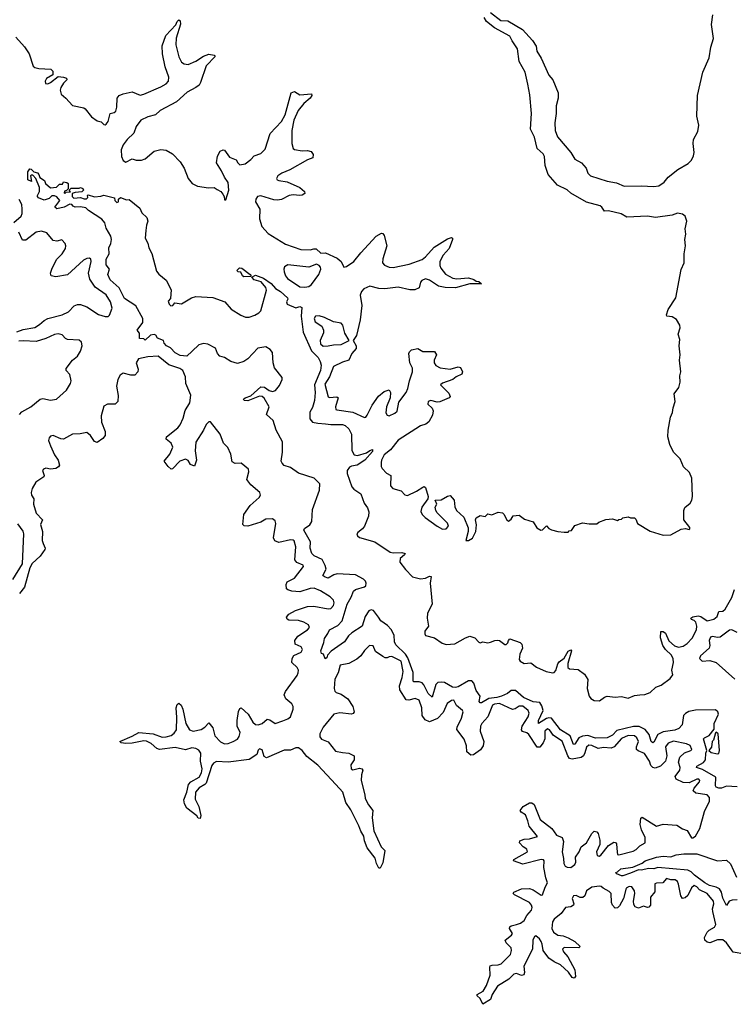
# Model space of a CAD drawing. Extents: x 2293139 to 2515392, y 824115 to 1006937.
# Tile 409 of 417: x 2466118 to 2471616, y 896020 to 903609. Entities that reach past the tile are written whole.
import ezdxf

# ---------------------------------------------------------------- set-up
doc = ezdxf.new("R2010")
doc.units = 0

msp = doc.modelspace()

# ---------------------------------------------------------------- linework, layer by layer
at = {"layer": '0CON10XD'}
for points in [[(2466087.3, 903475), (2466155, 903399.1), (2466191.8, 903345), (2466221.1, 903251.1), (2466235, 903240), (2466265, 903231.5), (2466356.6, 903226.6), (2466372.7, 903212.7), (2466373.8, 903185), (2466324.4, 903155), (2466314.5, 903135), (2466317.7, 903117.7), (2466335, 903115.6), (2466355, 903124.5), (2466415, 903170.8), (2466455, 903167.1), (2466478.1, 903158.1), (2466481.2, 903145), (2466455, 903119.2), (2466433.8, 903085), (2466430.5, 903065), (2466436.2, 903035), (2466474.2, 903004.2), (2466525, 902946.2), (2466610.7, 902930.7), (2466623, 902923), (2466671.2, 902861.2), (2466715, 902830), (2466745, 902821.2), (2466765, 902800), (2466775, 902798), (2466785, 902804.2), (2466799.5, 902825), (2466813.7, 902886.3), (2466845, 902892.5), (2466858.2, 902905), (2466866.5, 902935), (2466869, 903005), (2466884, 903025), (2466915, 903038.6), (2466985, 903052.3), (2467045, 903026), (2467075, 903034.7), (2467205, 903091.1), (2467245.5, 903115), (2467264.7, 903135), (2467266.5, 903165), (2467239.2, 903245), (2467218.7, 903345), (2467215, 903407.5), (2467244.1, 903485.9), (2467320.9, 903569.1), (2467331.4, 903595), (2467345, 903606.7), (2467355, 903600), (2467355.8, 903575), (2467323.4, 903466.6), (2467320, 903415), (2467345, 903323.3), (2467365, 903282.5), (2467385, 903268.1), (2467415, 903263.1), (2467475, 903290), (2467532.9, 903327.1), (2467575, 903343.1), (2467615.5, 903335.5), (2467623.3, 903325), (2467555, 903254.2), (2467511.1, 903125), (2467500, 903105), (2467474.8, 903085.2), (2467408.8, 903051.2), (2467325, 902975.3), (2467200.6, 902909.4), (2467163.8, 902876.2), (2467105, 902861), (2467050, 902835), (2467015, 902785.6), (2466996.2, 902733.8), (2466944.6, 902685), (2466913.9, 902645), (2466899.6, 902605), (2466900.9, 902555), (2466915, 902523.8), (2466935, 902511.2), (2466985, 902536.2), (2467015, 902526.7), (2467055, 902526.7), (2467083.6, 902536.4), (2467154.1, 902595.9), (2467205, 902607.5), (2467245, 902602.5), (2467296.2, 902575), (2467353.8, 902513.8), (2467384.4, 902465), (2467415.6, 902385.6), (2467446.6, 902346.6), (2467487, 902327), (2467573, 902313), (2467615, 902315.7), (2467640.3, 902300.3), (2467666.7, 902285), (2467683.8, 902265), (2467693.3, 902245), (2467695, 902220), (2467705, 902220), (2467729.4, 902295), (2467723.3, 902355), (2467694.6, 902394.6), (2467673, 902443), (2467632.9, 902505), (2467642.6, 902557.4), (2467663.5, 902596.5), (2467685, 902606), (2467695, 902602), (2467735, 902550), (2467785, 902528.8), (2467798, 902505), (2467815, 902490), (2467855, 902497.5), (2467899.3, 902530.7), (2467925, 902560), (2467975, 902576.9), (2468010.2, 902609.8), (2468048, 902732), (2468135.8, 902824.2), (2468162.1, 902875), (2468208.8, 903045), (2468235, 903056.2), (2468275, 903029.2), (2468366.2, 903036.2), (2468368, 903025), (2468355.8, 903005), (2468306.6, 902963.4), (2468262.1, 902907.9), (2468231.2, 902835), (2468213.6, 902755), (2468213.6, 902653.6), (2468225, 902616.7), (2468235, 902608), (2468295, 902596.9), (2468335, 902600.8), (2468362.3, 902592.3), (2468379.3, 902569.3), (2468376.7, 902545), (2468335, 902527.5), (2468199.6, 902450.4), (2468138, 902425), (2468105.8, 902405), (2468097.1, 902385), (2468102, 902375), (2468115, 902368.6), (2468178.9, 902358.9), (2468275, 902315.6), (2468311.2, 902285), (2468315, 902270), (2468295, 902256), (2468277.1, 902252.9), (2468225, 902258.2), (2468195, 902253.4), (2468135, 902223.3), (2468105, 902216.7), (2468075, 902219.5), (2467975, 902252.1), (2467948.9, 902245), (2467937.1, 902225), (2467935.5, 902205.5), (2467967.6, 902147.6), (2467964.4, 902075), (2467983.3, 902015), (2468031.8, 901961.8), (2468165, 901878.9), (2468285, 901836.4), (2468355, 901834), (2468385, 901843.8), (2468401.7, 901841.7), (2468438.3, 901808.3), (2468475, 901812), (2468565, 901771.9), (2468594.5, 901745), (2468615, 901702.5), (2468635, 901707.5), (2468691.9, 901745), (2468745, 901811.1), (2468865, 901939.2), (2468905, 901964.3), (2468915, 901962), (2468925, 901946.7), (2468946.2, 901865), (2468915.4, 901765), (2468913.1, 901735), (2468927.6, 901717.6), (2468965, 901701.1), (2468995, 901698.9), (2469118.8, 901725), (2469219.7, 901760.3), (2469245, 901780.5), (2469311.4, 901855), (2469415, 901920.8), (2469445, 901930), (2469452.5, 901925), (2469453.3, 901915), (2469425.6, 901845), (2469380.5, 901795), (2469355.5, 901745), (2469354.5, 901715), (2469362.6, 901692.6), (2469398.7, 901648.7), (2469455, 901617.3), (2469485, 901612.1), (2469575, 901620), (2469617.2, 901607.2), (2469635, 901592.5), (2469655, 901591.2), (2469676.4, 901573.6), (2469585, 901572.1), (2469475, 901540.9), (2469395, 901544), (2469344.7, 901554.7), (2469275, 901601.2), (2469245, 901610.4), (2469215, 901599.4), (2469204.7, 901585.3), (2469195, 901542.9), (2469162.2, 901527.8), (2469125, 901526.7), (2469035, 901548.5), (2468930, 901535), (2468885, 901537.5), (2468815, 901555.4), (2468770, 901535), (2468752.5, 901515), (2468741.1, 901485), (2468753.5, 901405), (2468740.4, 901295), (2468712.9, 901175), (2468687.5, 901135), (2468709.2, 901095), (2468710.8, 901075), (2468676.5, 901035), (2468655, 900984.3), (2468605, 900970), (2468536.9, 900935), (2468504.8, 900855.2), (2468469.1, 900800.9), (2468495, 900703.3), (2468505.9, 900695.9), (2468562.5, 900702.5), (2468571.2, 900695), (2468550.4, 900625), (2468554.5, 900605), (2468561.1, 900601.1), (2468683.5, 900583.5), (2468775, 900542.5), (2468785, 900546.2), (2468795, 900562), (2468833.1, 900636.9), (2468883, 900707), (2468927.3, 900742.7), (2468965, 900756.2), (2468975.8, 900735), (2468971.4, 900695), (2468943.8, 900625), (2468938.6, 900578.6), (2468949.7, 900559.7), (2468965, 900555.7), (2469009.2, 900575), (2469025, 900592.5), (2469038.8, 900661.2), (2469094.5, 900735), (2469109.6, 900765), (2469120.9, 900825), (2469145.3, 900895), (2469143.1, 900923.1), (2469122.7, 900965), (2469116.9, 901035), (2469120.3, 901049.7), (2469136.8, 901063.2), (2469185, 901073.3), (2469225, 901052.2), (2469315, 901052), (2469329.4, 901025), (2469311.5, 900985), (2469311.1, 900965), (2469324, 900944), (2469356.5, 900926.5), (2469434.6, 900914.6), (2469495, 900932), (2469515, 900928.8), (2469529.2, 900895), (2469524.2, 900875.8), (2469481.2, 900855), (2469455, 900834.5), (2469376.7, 900806.7), (2469360, 900795), (2469425, 900730), (2469434.2, 900705), (2469428, 900695), (2469355, 900663.1), (2469335, 900662.1), (2469285, 900674.5), (2469265.7, 900665), (2469261.9, 900645), (2469294.6, 900614.6), (2469304.5, 900594.5), (2469299.1, 900560.9), (2469271.2, 900508.8), (2469247.9, 900492.1), (2469205, 900478.2), (2469035, 900366.9), (2468975.3, 900294.7), (2468925.6, 900255), (2468905.7, 900215), (2468902.5, 900195), (2468902.5, 900165), (2468910.6, 900150.6), (2468944.2, 900114.2), (2468976.2, 900095), (2468975.7, 900015), (2468993.8, 899995), (2469057.7, 899977.7), (2469085, 899946.7), (2469105, 899940.8), (2469175, 899974), (2469224.1, 900005.9), (2469235, 900010), (2469245, 900002.5), (2469263.8, 899935), (2469263.6, 899916.4), (2469215, 899852.5), (2469207.7, 899817.7), (2469218.8, 899795), (2469240.9, 899770.9), (2469335, 899704.4), (2469375, 899683.3), (2469405, 899685.7), (2469421.9, 899705), (2469415, 899728), (2469335, 899806.7), (2469323.3, 899825), (2469318.3, 899851.7), (2469332.5, 899875), (2469320, 899905), (2469365, 899907.5), (2469415, 899937.5), (2469435, 899942.5), (2469465.9, 899905.9), (2469470.8, 899855), (2469482.5, 899825), (2469540, 899775), (2469572.1, 899692.1), (2469574.3, 899665), (2469555, 899593.8), (2469575, 899594.4), (2469606.6, 899613.4), (2469632.5, 899665), (2469637.5, 899715), (2469628.8, 899755), (2469635, 899770), (2469665, 899786.7), (2469705, 899780), (2469725, 899800), (2469755, 899792.5), (2469805, 899812.5), (2469837, 899807), (2469848.3, 899798.3), (2469870, 899755), (2469883, 899743), (2469905, 899760), (2469920, 899785), (2469965, 899790), (2470008.3, 899758.3), (2470075, 899737.5), (2470103.6, 899693.6), (2470133.6, 899673.6), (2470145, 899676.7), (2470176.7, 899706.7), (2470195, 899687.5), (2470215, 899677.5), (2470265, 899663.3), (2470311.7, 899658.3)], [(2470311.7, 899658.3), (2470345, 899660), (2470351.7, 899668.3), (2470368.3, 899671.7), (2470395, 899710), (2470455, 899730), (2470505, 899722.5), (2470565, 899722.5), (2470580, 899735), (2470635, 899757.5), (2470685, 899762.5), (2470725, 899750), (2470733, 899757), (2470755, 899760), (2470765, 899770), (2470805, 899777.5), (2470825, 899770), (2470855, 899770), (2470865, 899760), (2470877, 899727), (2470975, 899666.7), (2471077, 899637), (2471135, 899637.5), (2471215, 899683.3), (2471247.5, 899687.5), (2471275, 899680), (2471280, 899685), (2471280, 899695), (2471234.3, 899754.3), (2471234.5, 899825), (2471241.7, 899848.3), (2471285, 899881.4), (2471296.9, 899905), (2471301.5, 899935), (2471297.1, 900075), (2471279.1, 900119.1), (2471232.3, 900162.4), (2471207.5, 900225), (2471154.6, 900275), (2471127.9, 900335), (2471112.9, 900395), (2471114.7, 900445.3), (2471133.5, 900546.5), (2471148.7, 900581.3), (2471152.4, 900617.6), (2471168.6, 900665), (2471160, 900725), (2471195.7, 900775), (2471205.7, 900815), (2471204.2, 900865), (2471210.8, 900895), (2471200.8, 900985), (2471207.5, 901025), (2471199.2, 901095), (2471204.2, 901145), (2471190.8, 901185), (2471207.8, 901235), (2471203.6, 901253.6), (2471178.3, 901298.3), (2471145, 901319.2), (2471104, 901324), (2471101.2, 901335), (2471114, 901375), (2471174.4, 901465), (2471215, 901682.5), (2471238.5, 901735), (2471237.5, 901805), (2471247.1, 901865), (2471243.1, 901915), (2471250.5, 901955), (2471246.4, 901996.4), (2471257.1, 902055), (2471245.6, 902095), (2471225, 902108.9), (2471185, 902117.3), (2471145, 902101.5), (2471017, 902083), (2470955, 902094.5), (2470795.9, 902085.9), (2470752.3, 902112.3), (2470655, 902136), (2470625, 902133.3), (2470603.8, 902165), (2470590, 902175), (2470485, 902202.9), (2470365, 902271.4), (2470335, 902297.5), (2470262.4, 902332.4), (2470190, 902415), (2470167.5, 902485), (2470161.4, 902555), (2470150.8, 902575), (2470106, 902615), (2470084.4, 902704.4), (2470054.2, 902765), (2470061.9, 902885), (2470048.5, 903028.5), (2470032.9, 903112.9), (2470012, 903205), (2469965, 903287.5), (2469954, 903385), (2469912, 903445), (2469895, 903481.2), (2469776.7, 903545), (2469714.3, 903594.3), (2469695.8, 903625.8)], [(2469744.1, 903664.1), (2469825, 903603.8), (2469879.6, 903599.5), (2469992.3, 903532.3), (2470069.3, 903449.3), (2470096, 903405), (2470101.2, 903365), (2470135, 903313.3), (2470195, 903182.5), (2470226.7, 903145), (2470266.7, 903045), (2470265.8, 903004.2), (2470252, 902945), (2470251.9, 902885), (2470240, 902815), (2470244.2, 902755), (2470262, 902705), (2470364, 902585), (2470396.2, 902535), (2470445.8, 902505.8), (2470482.5, 902465), (2470496, 902425), (2470515, 902406.2), (2470645, 902365.5), (2470715, 902350.4), (2470775, 902324.5), (2470905, 902328.2), (2471005, 902322.7), (2471042.1, 902327.9), (2471083, 902357), (2471114.4, 902395), (2471188.6, 902455), (2471269.5, 902500.5), (2471294.7, 902525.3), (2471310.6, 902560.6), (2471314.5, 902585), (2471306.2, 902655), (2471308.8, 902685), (2471343.7, 902746.3), (2471350, 902795), (2471335.4, 902865.5), (2471339.5, 903025), (2471382.3, 903205), (2471429.3, 903315), (2471443.4, 903396.6), (2471464, 903465), (2471448.3, 903571.7), (2471459.7, 903645)], [(2467445.8, 901054.2), (2467405, 901014.7), (2467355, 901019.6), (2467315, 901041.1), (2467279.3, 901079.3), (2467248.8, 901095), (2467231.2, 901115), (2467225, 901137.5), (2467180, 901155), (2467166.4, 901176.4), (2467153, 901183), (2467125, 901177.5), (2467085, 901140), (2467075, 901150), (2467041.7, 901151.7), (2467041.7, 901191.7), (2467023.3, 901215), (2467066.2, 901275), (2467066, 901305), (2467012.3, 901402.3), (2466925, 901460.8), (2466883.3, 901543.3), (2466815, 901603.8), (2466797.5, 901645), (2466810, 901685), (2466785, 901720), (2466783, 901763), (2466806.7, 901805), (2466805, 901850), (2466820.6, 901885), (2466825.7, 901915), (2466819.8, 901939.8), (2466785, 902001.2), (2466772.7, 902042.7), (2466751.7, 902071.7), (2466647, 902137), (2466627.7, 902157.7), (2466585, 902167.5), (2466545, 902164), (2466530.7, 902170.7), (2466520, 902185), (2466505, 902187.5), (2466460, 902165), (2466405, 902152), (2466397.5, 902155), (2466387.5, 902165), (2466427.5, 902215), (2466405, 902242.5), (2466385, 902252.5), (2466365, 902252.5), (2466345, 902230), (2466305, 902217.5), (2466262.5, 902235), (2466253.8, 902245), (2466253.8, 902255), (2466270, 902285), (2466270, 902315), (2466242.5, 902385), (2466219.3, 902409.3), (2466208.3, 902411.7), (2466200, 902405), (2466208.3, 902361.7), (2466180, 902375), (2466180, 902435), (2466195, 902460), (2466205, 902457.5), (2466226.4, 902436.4), (2466255, 902427.5), (2466266.1, 902416.1), (2466273.8, 902393.8), (2466309.3, 902369.3), (2466317.5, 902345), (2466355, 902312.5), (2466401.7, 902318.3), (2466425, 902340), (2466448.3, 902341.7), (2466455, 902360), (2466480, 902355), (2466490, 902345), (2466490, 902305), (2466478.3, 902291.7), (2466461.7, 902288.3), (2466460, 902275), (2466465, 902270), (2466475, 902280), (2466508.3, 902281.7), (2466500, 902295), (2466515, 902310), (2466575, 902310), (2466585, 902316.7), (2466605, 902307.5), (2466610, 902295), (2466597, 902283), (2466545, 902277.5), (2466521.7, 902268.3), (2466522.5, 902245), (2466535, 902232.5), (2466585, 902237.5), (2466615, 902227.5), (2466631.7, 902228.3), (2466641.7, 902238.3), (2466640, 902255), (2466645, 902260), (2466695, 902242.5), (2466741.7, 902248.3), (2466765, 902257.5), (2466847, 902237), (2466850, 902215), (2466865, 902200), (2466880, 902205), (2466880, 902225), (2466895, 902237.5), (2466940.7, 902220.7), (2466961.7, 902221.7), (2467042.5, 902155), (2467060, 902120), (2467098.1, 902085), (2467105.5, 902055), (2467094.5, 902025.5), (2467089.4, 901985), (2467085.7, 901925), (2467105, 901886), (2467111.5, 901851.5), (2467135, 901806), (2467171.3, 901671.3), (2467188.7, 901648.7), (2467245, 901600.6), (2467285, 901525.8), (2467280, 901460), (2467261.2, 901438.8), (2467270, 901415), (2467282.3, 901402.3), (2467297.5, 901405), (2467314, 901426), (2467365, 901419.4), (2467440.8, 901465), (2467476.1, 901476.1), (2467605, 901468.5), (2467698.9, 901435), (2467748.4, 901378.4), (2467820.9, 901330.9), (2467857.3, 901317.3), (2467885, 901316.7), (2467928.2, 901331.8), (2467960.4, 901349.6), (2467974.6, 901365), (2468020, 901525), (2468015.4, 901545.4), (2467978.3, 901588.3), (2467923.3, 901605), (2467907.5, 901625), (2467935, 901640), (2467995, 901616.2), (2468056.2, 901575), (2468087.7, 901537.7), (2468126.7, 901515), (2468180, 901465), (2468182.5, 901455), (2468172.5, 901435), (2468177.5, 901415), (2468245, 901387.5), (2468277, 901397), (2468291.7, 901391.7), (2468287.3, 901325), (2468300.7, 901200.8), (2468366.5, 901056.5), (2468417.3, 901005), (2468433.3, 900975), (2468439.6, 900945), (2468436.7, 900905), (2468390, 900795), (2468395.6, 900735), (2468390.5, 900675), (2468375, 900620), (2468353.9, 900585), (2468353, 900533.1), (2468375, 900507.7), (2468415, 900498.2), (2468475.2, 900495.2), (2468515, 900489.1), (2468605, 900488.2), (2468625, 900480), (2468653.5, 900455), (2468675.4, 900415), (2468677.2, 900287.2), (2468696.1, 900256.1), (2468719.5, 900250.5), (2468790.7, 900269.3), (2468815, 900288), (2468836.7, 900295), (2468835, 900280), (2468775.8, 900215), (2468719.2, 900175), (2468675, 900168.9), (2468659, 900161), (2468641.3, 900135), (2468642, 900112), (2468678, 900008), (2468691.6, 899991.6), (2468745.4, 899955), (2468772, 899882), (2468796.5, 899846.5), (2468806.7, 899815), (2468805, 899781.2), (2468774.1, 899705), (2468758.9, 899685), (2468722.6, 899657.4), (2468716.2, 899645), (2468721.2, 899631.2), (2468736.6, 899616.6), (2468852.9, 899585), (2468973.1, 899505), (2468995, 899499.3), (2469063.2, 899503.2), (2469086.7, 899495), (2469083.3, 899485), (2469048.2, 899455), (2469048, 899428.1), (2469090.6, 899370.6), (2469144.1, 899314.1), (2469205, 899299.2), (2469244.5, 899305.5), (2469275, 899320), (2469287, 899317), (2469279.4, 899265), (2469296.7, 899105), (2469260, 899035), (2469257.6, 898995), (2469266.5, 898935), (2469240, 898895), (2469238.8, 898875), (2469245, 898862.5), (2469315, 898843.6), (2469372.6, 898802.6), (2469405, 898793.8), (2469471.3, 898798.7), (2469551.9, 898845), (2469585, 898856.2), (2469624.3, 898845), (2469655, 898810), (2469665, 898806.2), (2469685.8, 898814.2), (2469725, 898807.1), (2469745, 898810), (2469777.5, 898825), (2469797.1, 898827.1), (2469814, 898824), (2469855, 898793.3), (2469866.4, 898793.6), (2469880, 898805), (2469883.8, 898825), (2469895, 898836), (2469975, 898807.5), (2469986.7, 898795), (2469992, 898765), (2469971.4, 898718.6), (2469966.9, 898676.9), (2469974.1, 898664.1), (2470005, 898647.3), (2470055, 898650.9), (2470098.7, 898618.7), (2470175, 898586.3), (2470225, 898574.7), (2470235, 898576.7), (2470248.2, 898591.8), (2470264.6, 898645), (2470275, 898659.2), (2470311.7, 898688.3), (2470345, 898741.2), (2470365, 898752.5), (2470370, 898745), (2470342.1, 898647.9), (2470340.5, 898615), (2470355, 898604.6), (2470420.5, 898600.5), (2470470.8, 898565), (2470495, 898523.8), (2470491.2, 898455), (2470506, 898396), (2470518.2, 898378.2), (2470545, 898361.8), (2470585, 898358.4), (2470625, 898388.4), (2470645, 898396.1), (2470705, 898386.9), (2470755, 898392.6), (2470805, 898379.2), (2470855, 898401), (2470895, 898404.1), (2470935, 898407.8), (2470976.3, 898423.7), (2471020, 898465), (2471059.8, 898480.2), (2471129.5, 898530.5), (2471150.9, 898559.1), (2471143.2, 898595), (2471156.5, 898653.5), (2471152.3, 898682.3), (2471140, 898710), (2471092.8, 898755), (2471072.6, 898785), (2471055.4, 898845), (2471057, 898893), (2471075, 898893.8), (2471095, 898880), (2471120.3, 898820.3), (2471162.4, 898782.5), (2471195, 898772.4), (2471229.6, 898780.4), (2471259.6, 898800.4), (2471298.7, 898841.3), (2471333.9, 898905), (2471335.8, 898935), (2471328.4, 898965), (2471315, 898977.9), (2471294, 898985), (2471290, 898995), (2471305, 899005.4), (2471345, 899014.7), (2471365, 899009.3), (2471415, 898975.3), (2471465, 898987.2), (2471491, 899009), (2471505, 899047.5), (2471535, 899051.1), (2471554.1, 899065.9), (2471603.7, 899156.3), (2471625, 899215.8)], [(2466071.9, 902045), (2466128.5, 902095), (2466136.4, 902115), (2466137.6, 902147.6), (2466133.1, 902185), (2466113.5, 902223.5)], [(2466096.1, 901203.9), (2466145, 901220.8), (2466235, 901236.7), (2466271.1, 901258.9), (2466305, 901290.6), (2466333.8, 901305), (2466445, 901333.1), (2466495, 901357.8), (2466536.2, 901403.8), (2466564.3, 901414.3), (2466585, 901413.3), (2466635, 901396.5), (2466725, 901336.9), (2466775, 901320.6), (2466799.7, 901320.3), (2466809.4, 901330.6), (2466830, 901385), (2466816.2, 901435), (2466785, 901488.5), (2466698.2, 901548.3), (2466658.7, 901608.7), (2466647.7, 901655), (2466668, 901745), (2466665, 901762), (2466655, 901770.9), (2466635, 901769.1), (2466610, 901755), (2466485, 901642.3), (2466395, 901625.7), (2466360, 901635), (2466354.3, 901655), (2466366.7, 901695), (2466405, 901763.8), (2466444.3, 901805), (2466470, 901845), (2466472.9, 901865), (2466467.1, 901885), (2466442.7, 901912.7), (2466405, 901901.9), (2466375, 901907.1), (2466325.9, 901965.9), (2466285, 901980), (2466245, 901970.5), (2466165, 901910.5), (2466138.9, 901908.9), (2466110.6, 901970.6)], [(2468315, 901547.3), (2468345, 901553.6), (2468365, 901568.9), (2468423.3, 901645), (2468437.5, 901685), (2468435, 901702.5), (2468425, 901713.8), (2468405, 901724), (2468345, 901702.5), (2468185, 901718.5), (2468159.2, 901705), (2468152.2, 901685), (2468154.5, 901665), (2468165.5, 901635), (2468182.2, 901615), (2468275, 901548.8), (2468315, 901547.3)], [(2467845, 901628.1), (2467834.5, 901635), (2467821.7, 901661.7), (2467800, 901665), (2467790, 901675), (2467812.5, 901697.5), (2467830, 901695), (2467892.5, 901645), (2467900, 901635), (2467895, 901630), (2467845, 901628.1)], [(2468455, 901092.9), (2468495, 901094.7), (2468535, 901103.3), (2468595, 901105.5), (2468657.5, 901135), (2468622.8, 901192.8), (2468606.8, 901255), (2468595, 901269.1), (2468535, 901280), (2468465, 901313.5), (2468424.6, 901325.3), (2468396.7, 901325), (2468387.1, 901305), (2468395, 901280), (2468445, 901246.2), (2468458, 901215), (2468457.5, 901195), (2468433.4, 901136.6), (2468435, 901110), (2468455, 901092.9)], [(2466115.4, 900564.6), (2466134.7, 900585.3), (2466204.2, 900625), (2466275.4, 900684.6), (2466295, 900688.8), (2466355, 900676.5), (2466400, 900685), (2466477.6, 900752.4), (2466509.1, 900805), (2466514.6, 900825), (2466504.3, 900875), (2466475.6, 900905), (2466475, 900920), (2466525, 900984.4), (2466562.9, 901015), (2466585.4, 901055), (2466597.8, 901095), (2466592.9, 901122.9), (2466575, 901138), (2466485, 901143.1), (2466470.6, 901150.6), (2466445, 901178.9), (2466415, 901187.7), (2466385, 901181.3), (2466319.4, 901150.6), (2466245, 901129.6), (2466145, 901134.3), (2466110.4, 901130.5)], [(2471645, 897695.5), (2471565, 897701), (2471525, 897686.2), (2471505, 897685.4), (2471485, 897694.6), (2471479.6, 897705), (2471481.7, 897771.7), (2471379.5, 897829.5), (2471333.8, 897845), (2471336, 897855), (2471385.7, 897884.3), (2471402.7, 897905), (2471403.8, 897955), (2471413.3, 897975), (2471387.5, 898065), (2471395, 898074.4), (2471429.2, 898090.8), (2471468.8, 898141.2), (2471469.5, 898185), (2471501.4, 898255), (2471496.2, 898275), (2471480, 898290), (2471325, 898286.9), (2471273.7, 898276.3), (2471247.4, 898262.6), (2471231.5, 898245), (2471222.9, 898175), (2471197.1, 898145), (2471165, 898132.5), (2471075, 898121.3), (2471035, 898100.4), (2471005, 898040.6), (2470995, 898034.4), (2470983.9, 898045), (2470969.1, 898099.1), (2470936.8, 898136.8), (2470890.3, 898160.3), (2470848.2, 898161.8), (2470719.6, 898130.4), (2470684.6, 898095), (2470645, 898073.5), (2470555, 898070.6), (2470495, 898091.2), (2470453, 898087), (2470426.2, 898073.8), (2470395, 898025.6), (2470385, 898023.6), (2470358, 898088.1), (2470285.4, 898135), (2470215, 898224.2), (2470195, 898228.1), (2470177.1, 898222.9), (2470114.1, 898184.1), (2470115, 898208.6), (2470150, 898285), (2470141.7, 898321.7), (2470125.4, 898345.4), (2470075, 898350.3), (2470000.5, 898385), (2469937.8, 898437.8), (2469905, 898439.1), (2469875.2, 898414.8), (2469830, 898395), (2469793.9, 898383.9), (2469733.2, 898376.8), (2469675, 898343.3), (2469665, 898344.2), (2469657.5, 898355), (2469664.5, 898395), (2469635, 898438.1), (2469615.9, 898495.9), (2469601.9, 898511.9), (2469575, 898512.9), (2469495, 898466.2), (2469475, 898462), (2469452.9, 898465), (2469390.7, 898500.7), (2469365, 898503.6), (2469340.7, 898499.3), (2469324.3, 898485.7), (2469295, 898386.7), (2469265, 898414.5), (2469232.3, 898482.3), (2469218.2, 898498.2), (2469195, 898506.7), (2469152.9, 898505), (2469148.2, 898515), (2469148.2, 898578.2), (2469109.6, 898689.6), (2469089.7, 898719.7), (2469015, 898791.1), (2469006.6, 898815), (2469002.6, 898865), (2468979.5, 898909.5), (2468950.8, 898940.8), (2468901.6, 898975), (2468883.2, 899005), (2468845, 899055.5), (2468825, 899059.6), (2468807.8, 899052.2), (2468780.3, 899009.7), (2468755.3, 898934.7), (2468676.8, 898883.2), (2468650.6, 898859.4), (2468619.2, 898815), (2468517.3, 898742.7), (2468489.3, 898710.7), (2468485, 898690), (2468472.5, 898682.5), (2468458.3, 898718.3), (2468443, 898723), (2468437.5, 898745), (2468461.7, 898808.3), (2468465, 898840), (2468492.3, 898877.7), (2468503.8, 898905), (2468569.6, 898940.5), (2468603.2, 898976.8), (2468640, 899105), (2468672.6, 899157.4), (2468688.8, 899205), (2468705, 899217.8), (2468775, 899237.5), (2468784.3, 899245.7), (2468787.8, 899265), (2468782.2, 899282.2), (2468767.7, 899297.7), (2468705, 899330), (2468563, 899336.9), (2468539.2, 899330.8), (2468495, 899304.6), (2468466.2, 899313.8), (2468454.2, 899325), (2468478.5, 899375), (2468472.6, 899402.6), (2468447.1, 899447.1), (2468386.5, 899476.5), (2468369.6, 899495), (2468356.1, 899535), (2468357.9, 899585), (2468305.8, 899675), (2468311.5, 899688.5), (2468353.5, 899716.5), (2468367.6, 899742.4), (2468375, 899833.8), (2468427.3, 899982.7), (2468431.2, 900031.2), (2468386.3, 900076.3), (2468265, 900113.5), (2468205, 900158.2), (2468155, 900173.3), (2468139.6, 900189.5), (2468132.5, 900205), (2468143.4, 900275), (2468141.4, 900355), (2468095, 900445.6), (2468069.7, 900519.7), (2468018.8, 900565), (2468041.2, 900625), (2468001.7, 900691.7), (2467985, 900705.6), (2467965, 900706.5), (2467875, 900672), (2467846.2, 900675), (2467841.2, 900685), (2467853.8, 900695), (2467899.4, 900710.6), (2467975, 900778.9), (2468005, 900777.5), (2468040.1, 900750.1), (2468065, 900742.5), (2468089.4, 900750.6), (2468119.9, 900790.1), (2468140, 900835), (2468140.5, 900850.5), (2468081.6, 900925), (2468071, 900965), (2468064.8, 901044.8), (2468047.8, 901067.8), (2468015, 901087.5), (2467952.8, 901077.2), (2467874.3, 900995), (2467845, 900973.8), (2467795, 900959.1), (2467743.5, 900975), (2467695, 901005.5), (2467658.6, 901015), (2467641.2, 901035), (2467627.5, 901077.5), (2467568.3, 901108.3), (2467535, 901114), (2467497.1, 901102.9), (2467445.8, 901054.2)], [(2468552.9, 897715), (2468415, 897864.3), (2468330.5, 897930.5), (2468295.2, 897975), (2468266.8, 897996.8), (2468245, 897995.6), (2468205, 897979.6), (2468155, 897977.5), (2468018.7, 897918.7), (2468000.7, 897930.7), (2467985, 897981.6), (2467965, 897989.7), (2467955, 897980), (2467945.9, 897944.1), (2467885, 897906.8), (2467725, 897886.8), (2467635, 897891.8), (2467610.9, 897879.1), (2467599, 897861), (2467555.1, 897724.9), (2467545, 897713.2), (2467500.3, 897689.7), (2467471.4, 897655), (2467470.4, 897600.4), (2467497.1, 897545), (2467513.3, 897475), (2467508, 897452), (2467493.8, 897453.8), (2467481.4, 897471.4), (2467405, 897532.5), (2467387.3, 897565), (2467381.2, 897595), (2467405.9, 897655), (2467417.3, 897715), (2467436.4, 897735), (2467499.6, 897770.4), (2467519.7, 897805), (2467523.1, 897835), (2467511.7, 897895), (2467512.4, 897955), (2467498.8, 897978.9), (2467475, 897992.4), (2467445, 897997), (2467395, 897981.2), (2467315, 897998.7), (2467195, 897984.8), (2467175, 897991.8), (2467130.6, 898030.6), (2467095, 898048.2), (2467075, 898050.3), (2466985, 898031.8), (2466935, 898029.2), (2466900, 898035), (2466890, 898045), (2466984.5, 898085.5), (2467035, 898114.3), (2467145, 898103.5), (2467215, 898078.8), (2467245, 898080.4), (2467285, 898092.9), (2467308.9, 898111), (2467326.1, 898135), (2467328.3, 898231.7), (2467322.7, 898305), (2467330.3, 898329.7), (2467345, 898341.2), (2467361.4, 898325), (2467375, 898293.8), (2467396.6, 898185), (2467425.4, 898135), (2467455, 898125.8), (2467515, 898138.7), (2467543.7, 898156.3), (2467575, 898190), (2467605, 898150), (2467620.4, 898090.4), (2467665, 898043.2), (2467695, 898028.3), (2467725, 898030.7), (2467763.8, 898045), (2467795, 898063.7), (2467809.8, 898085), (2467815.2, 898115), (2467793.2, 898165), (2467792.2, 898207.8), (2467803.3, 898276.7), (2467815, 898299.2), (2467825, 898305.7), (2467877.1, 898257.1), (2467915, 898193.8), (2467935, 898176.7), (2467955.2, 898174.8), (2467986, 898184), (2468025, 898217.8), (2468045, 898213.6), (2468085, 898184.6), (2468145, 898204.7), (2468185, 898219.1), (2468205, 898234.5), (2468224.7, 898295), (2468224.2, 898315), (2468215.4, 898335), (2468169.2, 898375), (2468156.4, 898405), (2468165, 898430.9), (2468255, 898554.5), (2468263, 898575), (2468264.7, 898595), (2468256.6, 898615), (2468214.8, 898654.8), (2468215.9, 898685), (2468231.1, 898708.9), (2468285.3, 898734.7), (2468297.3, 898755), (2468285.3, 898775.3), (2468240.8, 898795), (2468236.9, 898825), (2468261.7, 898858.3), (2468334.7, 898905.3), (2468350, 898925), (2468342.5, 898945), (2468307.8, 898965), (2468265, 898977.7), (2468190.8, 898980.8), (2468177.9, 898987.9), (2468172.9, 899005), (2468192, 899028.1), (2468243.9, 899056.1), (2468335, 899086.8), (2468385, 899089.1), (2468495, 899067.8), (2468515, 899071.4), (2468535, 899094.3), (2468540.8, 899115), (2468535.3, 899135.3), (2468509.6, 899159.6), (2468435, 899207.7), (2468386.8, 899226.8), (2468355, 899225.7), (2468275, 899198.1), (2468215.2, 899205.2), (2468183.9, 899213.9), (2468173.5, 899223.5), (2468170.4, 899255), (2468177.8, 899275), (2468235, 899304.6), (2468305.7, 899395), (2468302, 899405), (2468253.3, 899425), (2468238, 899445), (2468246.1, 899545), (2468232.3, 899592.3), (2468225, 899598.5), (2468205, 899599.7), (2468115, 899578.7), (2468082.7, 899592.7), (2468072.5, 899615), (2468092.3, 899725), (2468085, 899745.8), (2468065, 899761.1), (2468015, 899760), (2467975, 899735.4), (2467875, 899704.5), (2467846.6, 899706.6), (2467837.6, 899717.6), (2467845.5, 899795), (2467894.8, 899865.2), (2467963.1, 899925), (2467973.1, 899945), (2467968.1, 899965), (2467898.1, 900025), (2467867.8, 900065), (2467883.1, 900125), (2467879.4, 900145), (2467825, 900190.5), (2467778, 900188), (2467755, 900200), (2467745, 900260), (2467722.7, 900312.7), (2467689.1, 900345), (2467661.1, 900415), (2467588.7, 900508.7), (2467575, 900509.2), (2467555, 900490), (2467533.8, 900445), (2467475, 900353.8), (2467470.4, 900285), (2467479.4, 900215), (2467465, 900166.7), (2467435, 900181.2), (2467415, 900211.2), (2467395, 900221.4), (2467352, 900205), (2467293.9, 900146.1), (2467285, 900143.3), (2467262, 900165), (2467231.2, 900205), (2467275, 900260), (2467298.2, 900315), (2467285.3, 900345.3), (2467246, 900375), (2467248, 900395), (2467335, 900462.5), (2467354.2, 900485.8), (2467377.9, 900537.9), (2467393.2, 900596.8), (2467428.5, 900655), (2467435.8, 900715), (2467398.9, 900805), (2467394.3, 900855), (2467374.3, 900905), (2467350.8, 900920.8), (2467267.9, 900947.9), (2467185, 901015.4), (2467105, 901011.5), (2467033.5, 900995), (2467015.5, 900965), (2467029.4, 900915), (2467028.6, 900895), (2467005, 900870), (2466975, 900869.2), (2466915, 900883.3), (2466890.6, 900869.4), (2466874.5, 900835), (2466863.6, 900785), (2466877.1, 900712.9), (2466873.5, 900665), (2466854.6, 900645.4), (2466795, 900646.1), (2466765, 900630), (2466745.3, 900555), (2466748, 900508), (2466775.6, 900434.4), (2466776.9, 900405), (2466758.9, 900381.1), (2466715, 900348.9), (2466695, 900357.1), (2466664.5, 900405), (2466635, 900426.9), (2466583.4, 900416.6), (2466524.8, 900415.2), (2466455.3, 900374.7), (2466435, 900377.8), (2466375, 900405.3), (2466355, 900399.1), (2466343.5, 900385), (2466340.5, 900365), (2466354.7, 900324.7), (2466384.7, 900254.7), (2466413.1, 900215), (2466424.2, 900175), (2466417.1, 900162.9), (2466395, 900150.9), (2466355, 900145.5), (2466318.3, 900151.7), (2466301.2, 900145), (2466294.4, 900135), (2466306.5, 900095), (2466303.1, 900085), (2466241.3, 900045), (2466213.4, 899995), (2466205.4, 899965.4), (2466208.5, 899945), (2466226.7, 899915), (2466222.9, 899875), (2466244.6, 899805), (2466294, 899755), (2466278.6, 899718.6), (2466293.1, 899665), (2466291.1, 899595), (2466298.8, 899571.2), (2466312.9, 899535), (2466310.8, 899525), (2466276.4, 899473.6), (2466215, 899416.5), (2466195, 899383.8), (2466154, 899236), (2466115.4, 899185)], [(2466065, 899293.8), (2466138.5, 899415), (2466150, 899645), (2466145.6, 899665.6), (2466104.1, 899724.1)], [(2471645, 898886.2), (2471605, 898905.7), (2471586.4, 898903.6), (2471515, 898850.8), (2471495, 898847.5), (2471455.2, 898854.8), (2471440.4, 898849.6), (2471429.4, 898825), (2471435.3, 898785), (2471429.7, 898765), (2471364.3, 898705.7), (2471354.6, 898685), (2471375.3, 898665.3), (2471435, 898668.8), (2471483.3, 898655), (2471628.4, 898525)], [(2471705, 896405.7), (2471615, 896421.9), (2471564.3, 896494.3), (2471535, 896516), (2471493.8, 896516.2), (2471435, 896494.5), (2471415, 896498.9), (2471395.8, 896515), (2471395.5, 896535), (2471415.5, 896575), (2471429.4, 896590.6), (2471470.5, 896615), (2471480.7, 896635), (2471459.3, 896735), (2471456.8, 896755), (2471465.8, 896795), (2471462.5, 896815), (2471415.4, 896875), (2471355, 896902.9), (2471335, 896925.3), (2471313.7, 896936.3), (2471295, 896917.8), (2471265, 896858.5), (2471245, 896840.5), (2471225, 896836.7), (2471211.3, 896855), (2471195, 896947.1), (2471185, 896967.5), (2471168.8, 896978.8), (2471135, 896978.8), (2471101.6, 896988.4), (2471073.5, 896956.5), (2471025, 896954.5), (2471011.7, 896948.3), (2471012.5, 896887.5), (2470979.1, 896845), (2470977, 896783), (2470965, 896768.6), (2470955, 896766.7), (2470925, 896777.5), (2470885, 896762.2), (2470861.1, 896771.1), (2470850.4, 896790.4), (2470846.7, 896815), (2470858, 896875), (2470855.9, 896895), (2470835.2, 896925.2), (2470815, 896929.2), (2470791.8, 896915), (2470770.4, 896835), (2470740.4, 896779.6), (2470725, 896763.5), (2470705, 896761.1), (2470685, 896782.9), (2470677.5, 896805), (2470674.6, 896875), (2470660.1, 896890.1), (2470612.7, 896915), (2470598, 896928.1), (2470585, 896930.9), (2470525, 896923.6), (2470485.3, 896895), (2470472.1, 896855), (2470456.8, 896843.3), (2470435, 896844.1), (2470405, 896858.4), (2470385, 896857.3), (2470373.4, 896835), (2470387.5, 896795), (2470385.3, 896784.7), (2470365, 896771.5), (2470323, 896766.9), (2470289.8, 896720.2), (2470235, 896675.5), (2470222.3, 896655), (2470217.3, 896605), (2470230.9, 896575), (2470265, 896554.1), (2470305, 896547.8), (2470345, 896531.8), (2470395, 896503.3), (2470436.2, 896465), (2470425.5, 896454.5), (2470312.2, 896457.8), (2470299.2, 896445), (2470307.5, 896425), (2470341.1, 896385), (2470395.5, 896285), (2470399.2, 896235), (2470389.2, 896220.8), (2470375, 896225.8), (2470347, 896267), (2470285.2, 896325.2), (2470235, 896347.8), (2470195.4, 896375), (2470152.1, 896435), (2470142.9, 896482.9), (2470136.6, 896505), (2470121.8, 896525), (2470095, 896546.5), (2470085, 896543.1), (2470071.3, 896515), (2470068.2, 896445), (2470001.1, 896315), (2470007.3, 896265), (2470002.1, 896247.9), (2469985, 896241.1), (2469945, 896257.5), (2469925, 896251.2), (2469887.2, 896212.8), (2469799.9, 896160.1), (2469756.9, 896095), (2469745, 896056.7), (2469685, 896020), (2469666.2, 896065), (2469643.8, 896085), (2469642.5, 896095), (2469687.6, 896122.4), (2469714.6, 896165), (2469742.5, 896245), (2469739.2, 896305), (2469743.3, 896316.7), (2469757.1, 896322.9), (2469805, 896324.6), (2469826.9, 896333.1), (2469900.4, 896405), (2469907.7, 896435), (2469904.6, 896455), (2469865.5, 896495), (2469859.2, 896515), (2469907.4, 896552.6), (2469914.2, 896565), (2469892.5, 896605), (2469893.8, 896616.2), (2469904.1, 896625.9), (2469944.7, 896635.3), (2469975.6, 896645), (2470003.8, 896665), (2470024.8, 896705.2), (2470060.6, 896745), (2470066.5, 896765), (2470060.3, 896785), (2470045, 896803.8), (2469930, 896865), (2469920, 896875), (2469925.9, 896884.1), (2469985, 896909.2), (2470045, 896913.8), (2470075, 896901.8), (2470135, 896860), (2470145.4, 896865), (2470166.2, 896923.8), (2470184.5, 896955), (2470171.1, 896995), (2470157, 897075), (2470159.6, 897125), (2470152.8, 897132.8), (2470135, 897135.8), (2469995, 897100.9), (2469923.3, 897125), (2469925, 897136.2), (2470030, 897195), (2470025.8, 897215), (2469997.1, 897235), (2469970, 897265), (2469970.4, 897279.5), (2470005, 897292.9), (2470045, 897296), (2470107, 897313), (2470044, 897394), (2470033.7, 897433.7), (2470015, 897481.2), (2469982.1, 897502.1), (2469974, 897515), (2469996.7, 897545), (2470045, 897572.5), (2470065, 897572.5), (2470080.7, 897560.7), (2470128.6, 897445), (2470218.9, 897375), (2470255, 897322.9), (2470296.9, 897305), (2470308, 897275), (2470297.9, 897195), (2470308.9, 897145), (2470309.2, 897105), (2470319.5, 897085), (2470335, 897076.2), (2470365, 897075.5), (2470395, 897096.9), (2470403.1, 897115), (2470401.5, 897155), (2470429.5, 897195), (2470442.7, 897235), (2470485, 897265.6), (2470525, 897337.5), (2470545, 897354.3), (2470565, 897349.4), (2470575, 897335.8), (2470588.5, 897285), (2470587.1, 897252.9), (2470562.7, 897195), (2470566.4, 897166.4), (2470582.8, 897162.8), (2470595, 897169.1), (2470655, 897244.5), (2470695, 897269.4), (2470707.8, 897267.8), (2470715, 897257.5), (2470721.7, 897191.7), (2470723.6, 897173.6), (2470735, 897171.1), (2470845, 897200.7), (2470867.3, 897212.7), (2470895, 897240.9), (2470936.9, 897265), (2470937.7, 897305), (2470907.8, 897365), (2470897.7, 897405), (2470904.5, 897455.5), (2470915, 897462), (2471025, 897392.9), (2471075, 897408.5), (2471179.9, 897399.9), (2471225, 897372.1), (2471260.3, 897360.3), (2471295, 897303.8), (2471305, 897302.9), (2471325, 897316), (2471358.2, 897375), (2471393.6, 897505), (2471433.8, 897585), (2471433.6, 897615), (2471413.8, 897633.8), (2471327.8, 897647.8), (2471307.8, 897665), (2471313.5, 897685), (2471355.5, 897735), (2471359.2, 897745), (2471350, 897755), (2471335, 897754.4), (2471275, 897726.6), (2471230.4, 897729.6), (2471176.7, 897755), (2471169.5, 897775), (2471205.4, 897825), (2471207.9, 897845), (2471193.6, 897885), (2471203.6, 897925), (2471241.3, 897958.7), (2471290, 897975), (2471297.5, 897985), (2471285, 898014.3), (2471255, 898027.7), (2471155, 898046.9), (2471115, 898031.8), (2471094.7, 898005), (2471104.1, 897935), (2471092.8, 897895), (2471055, 897855.8), (2471015, 897840.8), (2470995.3, 897845.3), (2470979.5, 897859.5), (2470969.5, 897895), (2470932.1, 897952.1), (2470882.4, 897972.5), (2470869.6, 897985), (2470870, 898005), (2470886.7, 898045), (2470874.1, 898074.1), (2470855, 898088.1), (2470805, 898092.2), (2470755, 898069), (2470697.6, 898005), (2470675, 897993.4), (2470615, 898000), (2470575, 897991.1), (2470525, 898014.8), (2470503, 898017), (2470485, 898003.1), (2470471, 897959), (2470461.4, 897935), (2470445, 897923.2), (2470375, 897908.6), (2470355, 897914.1), (2470341.6, 897935), (2470297.3, 898047.3), (2470231.3, 898091.3), (2470200, 898135), (2470185, 898143.2), (2470163.5, 898125), (2470164.3, 898065), (2470152.2, 898035), (2470125, 898001.3), (2470105, 898000.8), (2470039.7, 898099.7), (2470025, 898111.3), (2469992.6, 898122.6), (2469983, 898135), (2469989.5, 898165), (2470036.3, 898235), (2470042.7, 898265), (2470036.2, 898285), (2469995, 898319.1), (2469965, 898317.1), (2469935, 898296.1), (2469915, 898291.4), (2469815, 898337.7), (2469776.3, 898333.7), (2469760.8, 898325), (2469725.7, 898235), (2469677.7, 898185), (2469667.8, 898165), (2469666, 898125), (2469693.2, 898045), (2469688.2, 898011.8), (2469668.6, 897981.4), (2469615, 897942.2), (2469595, 897941.5), (2469562.5, 897965), (2469561.2, 898011.2), (2469542.3, 898062.3), (2469487.1, 898137.1), (2469488.7, 898155), (2469522.9, 898225), (2469534.1, 898275), (2469530, 898285), (2469483.4, 898323.4), (2469463.3, 898363.3), (2469445, 898362.7), (2469412.3, 898337.7), (2469379.8, 898270.2), (2469336.1, 898223.9), (2469275, 898198), (2469241.3, 898211.3), (2469219.7, 898245), (2469215.3, 898304.7), (2469194.7, 898364.7), (2469165, 898378.2), (2469115, 898363.7), (2469095, 898366.8), (2469047.2, 898445), (2469045.2, 898474.8), (2469065, 898538), (2469072.2, 898585), (2469058, 898665), (2468985, 898700.4), (2468965, 898699.4), (2468949.1, 898690.9), (2468935, 898689.2), (2468915, 898699.5), (2468858.2, 898738.2), (2468841.7, 898781.7), (2468813.4, 898786.6), (2468775, 898747.3), (2468745, 898705.5), (2468715, 898680.5), (2468655, 898646.7), (2468585.8, 898635), (2468571.1, 898575), (2468545.4, 898525), (2468540.4, 898455), (2468544.7, 898434.7), (2468555, 898423.3), (2468595, 898409.5), (2468646.7, 898375), (2468685.5, 898315), (2468694.4, 898275), (2468688.2, 898261.8), (2468675, 898256.7), (2468585, 898267.3), (2468537.5, 898255), (2468455.2, 898154.8), (2468431.2, 898105), (2468431.5, 898081.5), (2468443, 898063), (2468495, 898043.1), (2468551.4, 897971.5), (2468605, 897959.5), (2468655, 897956.5), (2468695.4, 897935.4), (2468695.4, 897904.6), (2468668.5, 897865), (2468670.8, 897835), (2468685, 897826.9), (2468735, 897838.9), (2468753.3, 897835), (2468762.5, 897825), (2468752, 897788), (2468749.2, 897745), (2468778.1, 897635), (2468780, 897605), (2468805, 897557.1), (2468838.1, 897515), (2468833.8, 897456.2), (2468847, 897356.9), (2468903.9, 897233.9), (2468930.8, 897205), (2468915, 897110), (2468895, 897070), (2468885, 897070), (2468865.7, 897105.7), (2468856.9, 897146.9), (2468795.6, 897225), (2468775, 897278.8), (2468768.4, 897315), (2468745, 897355.7), (2468731.8, 897395), (2468669.6, 897519.6), (2468630.9, 897575), (2468608.4, 897655), (2468552.9, 897715)], [(2471495, 897950), (2471505, 897953.3), (2471510, 897975), (2471500, 898105), (2471485, 898117.5), (2471478.3, 898111.7), (2471463.6, 898056.4), (2471452.5, 898045), (2471447.7, 898002.3), (2471427.5, 897975), (2471445, 897962), (2471495, 897950)], [(2471645, 896825.8), (2471608.1, 896821.9), (2471585.3, 896814.7), (2471562.5, 896782.5), (2471535, 896838.8), (2471526.1, 896885), (2471508.8, 896908.8), (2471483.3, 896923.3), (2471433.1, 896935), (2471395.8, 896955), (2471316.9, 897015), (2471291.8, 897041.8), (2471265, 897054.5), (2471035.4, 897074.5), (2471005, 897063.1), (2470965, 897068), (2470905, 897053.3), (2470885, 897057.5), (2470825, 897030), (2470765, 897011.2), (2470755, 897010), (2470720, 897025), (2470710, 897035), (2470725, 897040), (2470750, 897065), (2470842.3, 897077.7), (2470912.7, 897107.3), (2470937.5, 897125), (2471023.3, 897153.3), (2471075, 897160.8), (2471135, 897156.7), (2471175, 897172.5), (2471235, 897178.9), (2471335, 897179.6), (2471495, 897125.4), (2471565, 897131.1), (2471595, 897103.1), (2471641.1, 897001.1)]]:
    msp.add_lwpolyline(points, dxfattribs=at)

doc.saveas('drawing.dxf')
